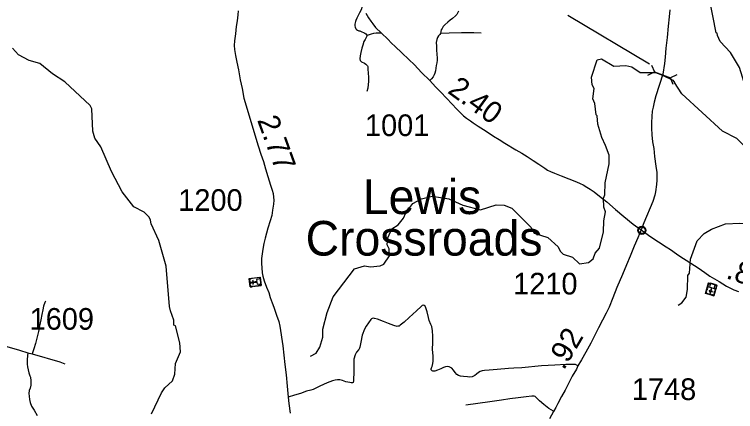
# Model space of a CAD drawing. Extents: x 2290615 to 2522933, y 819489 to 1012715.
# Drawn here: x 2353015 to 2369669, y 938018 to 947195 of the extents above; entities that cross this region are included whole.
import ezdxf

# ---------------------------------------------------------------- set-up
doc = ezdxf.new("R2010")
doc.units = 0
for name, color, linetype in [('Exist Civil Demographics City Label', 7, 'Continuous'), ('Exist Civil Demographics Community CELL', 7, 'Continuous'), ('Exist Cultural Church with Cemetery CELL', 7, 'Continuous'), ('Exist Hydrographic Creek Single Shore', 7, 'Continuous'), ('Exist Hydrographic Misc Water Feature', 7, 'Continuous'), ('Exist Road Non-System Type 51', 7, 'Continuous'), ('Exist Road Secondary Mileage Hundredths English Label', 7, 'Continuous'), ('Exist Road Secondary Structure Pipe CELL', 7, 'Continuous'), ('Exist Road Secondary Structure Pipe Number Label', 7, 'Continuous'), ('Exist Road Secondary Type 51 Attributed', 7, 'Continuous'), ('Exist Road Secondary Type 51 Number Label', 7, 'Continuous')]:
    doc.layers.add(name, color=color, linetype=linetype)

msp = doc.modelspace()

# ---------------------------------------------------------------- linework, layer by layer
at = {"layer": 'Exist Civil Demographics Community CELL'}
msp.add_lwpolyline([(2367426, 942219), (2367427, 942224), (2367428, 942231), (2367431, 942238), (2367434, 942244), (2367438, 942250), (2367441, 942255), (2367445, 942259), (2367450, 942264), (2367455, 942268), (2367461, 942272), (2367466, 942275), (2367471, 942277), (2367476, 942280), (2367482, 942281), (2367486, 942283), (2367491, 942283), (2367495, 942284), (2367502, 942284), (2367506, 942284), (2367512, 942284), (2367517, 942283), (2367521, 942282), (2367526, 942281), (2367532, 942279), (2367538, 942276), (2367545, 942272), (2367550, 942269), (2367555, 942265), (2367558, 942262), (2367562, 942257), (2367566, 942253), (2367569, 942248), (2367572, 942243), (2367575, 942238), (2367577, 942233), (2367578, 942228), (2367580, 942223), (2367581, 942217), (2367581, 942213), (2367582, 942207), (2367581, 942201), (2367581, 942195), (2367580, 942190), (2367578, 942183), (2367576, 942178), (2367574, 942173), (2367571, 942167), (2367568, 942161), (2367564, 942157), (2367560, 942152), (2367555, 942147), (2367550, 942143), (2367545, 942139), (2367540, 942137), (2367533, 942133), (2367526, 942131), (2367520, 942129), (2367514, 942128), (2367509, 942128), (2367505, 942127), (2367499, 942127), (2367495, 942128), (2367489, 942128), (2367483, 942130), (2367479, 942131), (2367474, 942133), (2367469, 942135), (2367465, 942137), (2367458, 942141), (2367453, 942145), (2367448, 942150), (2367443, 942155), (2367440, 942159), (2367437, 942163), (2367433, 942170), (2367431, 942174), (2367430, 942178), (2367427, 942186), (2367426, 942193), (2367425, 942198), (2367425, 942204), (2367425, 942209), (2367425, 942216)], close=True, dxfattribs=at)
for centre, radius in [((2367503, 942206), 94.3), ((2367503, 942207), 76.7)]:
    msp.add_circle(centre, radius, dxfattribs=at)
at = {"layer": 'Exist Cultural Church with Cemetery CELL'}
for points in [[(2358461, 940897), (2358436, 941094), (2358689, 941125), (2358713, 940928)], [(2358619, 941105), (2358576, 941100), (2358574, 941111), (2358617, 941117)], [(2358693, 941093), (2358682, 941091), (2358679, 941113), (2358639, 941108), (2358638, 941119), (2358689, 941125)], [(2358479, 941100), (2358481, 941088), (2358449, 941085), (2358454, 941044), (2358443, 941043), (2358436, 941094)], [(2358452, 940970), (2358445, 941022), (2358457, 941023), (2358463, 940972)], [(2358708, 940971), (2358694, 941082), (2358605, 941071), (2358611, 941020), (2358530, 941011), (2358526, 941043), (2358515, 941042), (2358519, 941009), (2358477, 941004), (2358478, 940993), (2358520, 940998), (2358524, 940965), (2358535, 940966), (2358531, 940999), (2358612, 941009), (2358618, 940960)], [(2358553, 941097), (2358510, 941092), (2358509, 941103), (2358552, 941109)], [(2358709, 940961), (2358698, 940959), (2358701, 940937), (2358661, 940932), (2358662, 940921), (2358713, 940928)], [(2369169, 940696), (2368978, 940750), (2369047, 940995), (2369238, 940941)], [(2369079, 940986), (2369076, 940975), (2369054, 940981), (2369043, 940942), (2369033, 940945), (2369047, 940995)], [(2369197, 940952), (2369089, 940983), (2369064, 940896), (2369113, 940882), (2369091, 940803), (2369059, 940812), (2369056, 940802), (2369088, 940793), (2369077, 940752), (2369088, 940749), (2369099, 940790), (2369131, 940781), (2369134, 940791), (2369102, 940800), (2369124, 940879), (2369172, 940865)], [(2358504, 940902), (2358502, 940913), (2358470, 940909), (2358465, 940950), (2358454, 940948), (2358461, 940897)], [(2358577, 940911), (2358534, 940906), (2358533, 940917), (2358576, 940922)], [(2358644, 940919), (2358601, 940914), (2358600, 940925), (2358643, 940931)], [(2368989, 940791), (2369000, 940788), (2368992, 940757), (2369031, 940746), (2369028, 940736), (2368978, 940750)], [(2369020, 940859), (2369008, 940817), (2368997, 940820), (2369009, 940862)], [(2369038, 940922), (2369026, 940880), (2369015, 940884), (2369027, 940925)], [(2369201, 940809), (2369189, 940767), (2369178, 940770), (2369190, 940812)], [(2369219, 940873), (2369208, 940832), (2369197, 940835), (2369208, 940876)], [(2369207, 940950), (2369203, 940939), (2369225, 940933), (2369214, 940894), (2369224, 940891), (2369238, 940941)], [(2369098, 940716), (2369048, 940730), (2369051, 940741), (2369101, 940727)], [(2369181, 940737), (2369170, 940740), (2369161, 940709), (2369122, 940720), (2369119, 940710), (2369169, 940696)]]:
    msp.add_lwpolyline(points, close=True, dxfattribs=at)
at = {"layer": 'Exist Hydrographic Creek Single Shore'}
for points in [[(2369937, 944157), (2369962, 944191), (2369980, 944674), (2369945, 944824), (2369928, 945421), (2369763, 945969), (2369549, 946318), (2369313, 946571), (2369253, 946706), (2369244, 946761), (2369219, 946770), (2369058, 947601), (2369032, 948342), (2368802, 948610), (2368729, 948694), (2368603, 948757), (2368494, 948794), (2368411, 948829), (2368297, 949001), (2368218, 949025)], [(2356182, 937966), (2356410, 938451), (2356492, 938569), (2356665, 938731), (2356721, 938881), (2356735, 939131), (2356848, 939398), (2356836, 939608), (2356732, 939997), (2356698, 940012), (2356698, 940130), (2356620, 940347), (2356593, 940445), (2356516, 941377), (2356350, 941968), (2356170, 942357), (2356161, 942439), (2356127, 942513), (2356009, 942623), (2355774, 942751), (2355503, 943098), (2355257, 943564), (2355008, 944135), (2354872, 944333), (2354828, 944498), (2354805, 945016), (2354763, 945090), (2354181, 945640), (2353896, 945819), (2353602, 946060), (2353359, 946132), (2353107, 946259), (2352972, 946418)], [(2359849, 939295), (2359981, 939369), (2360071, 939504), (2360135, 939740), (2360141, 939921), (2360237, 940305), (2360374, 940666), (2360866, 941313), (2361098, 941385), (2361240, 941361), (2361465, 941387), (2361548, 941423), (2361679, 941615), (2361667, 941782), (2361626, 941873), (2361641, 942031), (2361730, 942241), (2361878, 942333), (2362002, 942485), (2362057, 942612), (2362214, 942822), (2362413, 942932), (2362662, 942992), (2363046, 942932), (2363372, 942785), (2363782, 942683), (2364139, 942793), (2364323, 942788), (2364498, 942716), (2364937, 942278), (2365014, 942140), (2365331, 942041), (2365575, 941821), (2365618, 941721), (2365686, 941655), (2365903, 941582), (2366063, 941434), (2366271, 941463), (2366379, 941546), (2366427, 941679), (2366525, 941791), (2366621, 942173), (2366626, 942426), (2366665, 942634), (2366623, 942741), (2366620, 942947), (2366653, 943024), (2366657, 943300), (2366752, 943741), (2366750, 943941), (2366664, 944167), (2366578, 944348), (2366491, 944662), (2366472, 944855), (2366447, 944871), (2366419, 945139), (2366375, 945245), (2366406, 945486), (2366355, 945569), (2366345, 945746), (2366472, 946145), (2366573, 946166), (2366858, 946000), (2367133, 946012), (2367275, 945981), (2367468, 945851), (2367818, 945856), (2367982, 945792), (2368220, 945675), (2368261, 945620)], [(2369937, 944157), (2369845, 944180), (2369701, 944328), (2369366, 944498), (2368430, 945359), (2368261, 945620)]]:
    msp.add_lwpolyline(points, dxfattribs=at)
at = {"layer": 'Exist Hydrographic Misc Water Feature'}
msp.add_lwpolyline([(2368344, 940478), (2368427, 940527), (2368525, 940662), (2368556, 940838), (2368569, 941163), (2368601, 941214), (2368630, 941540), (2368783, 941966), (2368947, 942134), (2369113, 942229), (2369436, 942357), (2369769, 942371), (2370136, 942334), (2370253, 942293), (2370411, 942312), (2370535, 942380), (2370619, 942373), (2370803, 942302), (2371036, 942321), (2371285, 942433), (2371458, 942575), (2371635, 943045), (2372126, 943719), (2372108, 943784)], dxfattribs=at)
at = {"layer": 'Exist Road Non-System Type 51'}
for points in [[(2361042, 947376), (2361021, 947303), (2360984, 947229), (2360921, 947106), (2360898, 947058), (2360890, 947028), (2360875, 946972), (2360877, 946934), (2360886, 946898), (2360898, 946862), (2360916, 946844), (2360936, 946834), (2360967, 946819), (2360989, 946813), (2361039, 946794), (2361079, 946778), (2361107, 946761), (2361132, 946743), (2361162, 946707)], [(2363271, 947266), (2363232, 947194), (2363202, 947162), (2363129, 947103), (2363079, 947060)], [(2363079, 947060), (2363022, 947012), (2362955, 946957), (2362919, 946912), (2362892, 946866), (2362872, 946836), (2362861, 946798), (2362853, 946750)], [(2361162, 946707), (2361145, 946675), (2361111, 946613), (2361082, 946566), (2361061, 946484), (2361039, 946416), (2361015, 946312), (2361000, 946235), (2360993, 946165), (2361003, 946129), (2361015, 946114), (2361031, 946098), (2361102, 946067), (2361128, 946045), (2361146, 946031), (2361166, 946005), (2361173, 945990), (2361179, 945932), (2361182, 945840), (2361188, 945742), (2361191, 945648), (2361186, 945578), (2361175, 945490), (2361156, 945410)], [(2361489, 946759), (2361431, 946759), (2361369, 946760), (2361307, 946753), (2361252, 946738), (2361204, 946726), (2361162, 946707)], [(2362853, 946750), (2362837, 946727), (2362810, 946699), (2362788, 946659), (2362771, 946615), (2362756, 946548), (2362759, 946464), (2362764, 946373), (2362771, 946267), (2362774, 946195), (2362775, 946135), (2362771, 946077), (2362756, 946015), (2362745, 945952), (2362736, 945892), (2362726, 945836), (2362711, 945796), (2362687, 945756), (2362650, 945709), (2362606, 945665)], [(2363795, 946759), (2363621, 946771), (2363339, 946773), (2363057, 946764), (2362853, 946750)], [(2353732, 940571), (2353718, 940541), (2353687, 940451), (2353668, 940369), (2353647, 940263), (2353625, 940140), (2353596, 939998), (2353572, 939870), (2353532, 939715), (2353501, 939591), (2353463, 939471), (2353426, 939350)], [(2366029, 939072), (2365974, 939105), (2365924, 939105), (2365746, 939102), (2365497, 939093), (2365187, 939078), (2364734, 939032), (2364546, 939020), (2364422, 939012), (2364164, 938993), (2363979, 938975), (2363867, 938966), (2363815, 938961), (2363771, 938943), (2363735, 938918), (2363688, 938882), (2363650, 938855), (2363620, 938839), (2363588, 938823), (2363535, 938814), (2363475, 938817), (2363388, 938826), (2363320, 938839), (2363274, 938853), (2363234, 938878), (2363195, 938918), (2363155, 938971), (2363118, 939019), (2363088, 939040), (2363052, 939052), (2363012, 939060), (2362972, 939049), (2362926, 939038), (2362866, 939002), (2362789, 938971), (2362723, 938952), (2362681, 938952), (2362665, 938957), (2362651, 938967), (2362639, 938981), (2362637, 938991), (2362642, 939009), (2362648, 939027), (2362660, 939061), (2362679, 939128), (2362684, 939184), (2362685, 939299), (2362671, 939463), (2362677, 939609), (2362675, 939759), (2362670, 939887), (2362651, 939983), (2362634, 940033), (2362589, 940120), (2362574, 940192), (2362545, 940320), (2362513, 940415), (2362499, 940455), (2362477, 940471), (2362453, 940474), (2362429, 940470), (2362405, 940444), (2362302, 940347), (2362130, 940195), (2362012, 940087), (2361926, 940014), (2361903, 939994), (2361873, 939991), (2361851, 939987), (2361779, 940004), (2361656, 940051), (2361539, 940097), (2361397, 940152), (2361331, 940171), (2361305, 940173), (2361279, 940166), (2361263, 940158), (2361247, 940144), (2361190, 940071), (2361139, 939991), (2361098, 939922), (2361049, 939786), (2361011, 939619), (2360995, 939507), (2360981, 939481), (2360967, 939453), (2360916, 939388), (2360887, 939328), (2360856, 939228), (2360850, 939097), (2360850, 938899), (2360847, 938780), (2360848, 938736), (2360844, 938710), (2360839, 938700), (2360835, 938689), (2360823, 938685), (2360811, 938681), (2360795, 938683), (2360761, 938687)], [(2353324, 939375), (2353317, 939305), (2353310, 939225), (2353313, 939115), (2353318, 939051), (2353333, 938979), (2353349, 938917), (2353374, 938846), (2353383, 938812), (2353394, 938728), (2353396, 938680), (2353391, 938628), (2353376, 938562), (2353358, 938505), (2353349, 938439), (2353354, 938374), (2353361, 938294), (2353378, 938230), (2353413, 938146), (2353468, 938051), (2353537, 937930)], [(2360761, 938687), (2360670, 938709), (2360592, 938736), (2360530, 938750), (2360476, 938751), (2360424, 938743), (2360364, 938728), (2360297, 938705), (2360237, 938684), (2360068, 938602), (2359917, 938530), (2359861, 938512), (2359761, 938489), (2359620, 938439), (2359486, 938397), (2359339, 938350)], [(2365462, 938025), (2365355, 938088), (2365242, 938180), (2365137, 938265), (2365090, 938319), (2365056, 938350), (2365040, 938370), (2365015, 938374), (2364965, 938373), (2364836, 938362), (2364650, 938339), (2364452, 938315), (2364261, 938285), (2363995, 938246), (2363720, 938208), (2363442, 938165)]]:
    msp.add_lwpolyline(points, dxfattribs=at)
at = {"layer": 'Exist Road Secondary Structure Pipe CELL'}
for p, q in [((2367728, 946020), (2367794, 945867)), ((2367644, 945793), (2367794, 945867)), ((2367794, 945867), (2368165, 945728)), ((2368315, 945802), (2368165, 945728)), ((2368231, 945575), (2368165, 945728))]:
    msp.add_line(p, q, dxfattribs=at)
at = {"layer": 'Exist Road Secondary Structure Pipe Number Label'}
msp.add_line((2367679, 946048), (2365797, 947167), dxfattribs=at)
at = {"layer": 'Exist Road Secondary Type 51 Attributed'}
for points in [[(2358184, 947279), (2358171, 947185), (2358155, 947049), (2358138, 946915), (2358122, 946749), (2358096, 946586), (2358087, 946474), (2358094, 946386), (2358118, 946247), (2358150, 946095), (2358188, 945916), (2358231, 945680), (2358271, 945483), (2358312, 945259), (2358645, 944160), (2358704, 943962), (2358764, 943797), (2358812, 943624), (2358870, 943450), (2358932, 943253), (2358967, 943132), (2358988, 943056), (2359001, 942974), (2359004, 942900), (2358997, 942808), (2358973, 942670), (2358956, 942552), (2358922, 942423), (2358870, 942255), (2358809, 942024), (2358776, 941902), (2358752, 941768), (2358735, 941663), (2358719, 941557), (2358720, 941443), (2358725, 941343), (2358735, 941227), (2358749, 941150), (2358783, 941040), (2358839, 940889), (2358888, 940769), (2358923, 940654), (2358967, 940534), (2359004, 940429), (2359066, 940248), (2359118, 940102), (2359145, 939991), (2359211, 939536), (2359258, 939108), (2359287, 938865), (2359312, 938603), (2359339, 938350), (2359353, 938204), (2359379, 937980)], [(2368147, 947303), (2368133, 947139), (2368112, 946923), (2368087, 946659), (2368060, 946414), (2368045, 946204), (2368030, 946058), (2367990, 945815), (2367827, 945310), (2367787, 945171), (2367765, 945053), (2367746, 944963), (2367733, 944835), (2367729, 944699), (2367726, 944565), (2367736, 944411), (2367752, 944251), (2367778, 944099), (2367798, 943908), (2367831, 943692), (2367849, 943544), (2367850, 943452), (2367849, 943365), (2367842, 943262), (2367816, 943098), (2367801, 943022), (2367759, 942874), (2367551, 942381), (2367487, 942219)], [(2361134, 947225), (2361191, 947119), (2361242, 947042), (2361291, 946975), (2361354, 946895), (2361489, 946759), (2361639, 946625), (2361726, 946534), (2361807, 946453), (2361961, 946309), (2362122, 946155), (2362252, 946026), (2362418, 945855), (2362606, 945665), (2362738, 945525), (2362859, 945402), (2362995, 945260), (2363123, 945123), (2363226, 945013), (2363315, 944920), (2363386, 944854), (2363458, 944797), (2363545, 944734), (2363612, 944689), (2363721, 944612), (2363848, 944536), (2363954, 944467), (2364079, 944385), (2364212, 944301), (2364343, 944220), (2364595, 944067), (2364730, 943987), (2364857, 943910), (2364994, 943818), (2365125, 943734), (2365262, 943639), (2365326, 943596), (2365397, 943563), (2365487, 943524), (2365638, 943464), (2365996, 943328), (2366082, 943291), (2366146, 943260), (2366231, 943207), (2366312, 943156), (2366404, 943093), (2366525, 942995), (2366693, 942863), (2366899, 942691), (2367089, 942528), (2367303, 942350), (2367487, 942219)], [(2367487, 942219), (2367409, 942032), (2367327, 941839), (2367238, 941612), (2367152, 941411), (2367055, 941185), (2366929, 940888), (2366832, 940649), (2366746, 940430), (2366682, 940293), (2366596, 940130), (2366506, 939955), (2366416, 939780), (2366328, 939601), (2366207, 939390), (2366111, 939211), (2366029, 939072), (2365992, 938999), (2365896, 938836), (2365812, 938667), (2365732, 938514), (2365651, 938363), (2365563, 938204), (2365518, 938114), (2365465, 938023), (2365372, 937850)], [(2367487, 942219), (2367575, 942156), (2367712, 942059), (2368064, 941824), (2368166, 941761), (2368307, 941664), (2368402, 941592), (2368524, 941516), (2368637, 941446), (2368808, 941338), (2368957, 941231), (2369078, 941149), (2369184, 941083), (2369288, 941022), (2369374, 940966), (2369459, 940914), (2369537, 940876), (2369628, 940832), (2369734, 940796)], [(2350148, 940302), (2350274, 940270), (2351891, 939791), (2353133, 939436), (2353324, 939375), (2353426, 939350), (2354066, 939164), (2354179, 939123)]]:
    msp.add_lwpolyline(points, dxfattribs=at)

# ---------------------------------------------------------------- texts
at = {"layer": 'Exist Civil Demographics City Label'}
for s, p in [('Lewis', (2361061, 942582)), ('Crossroads', (2359740, 941622))]:
    msp.add_text(s, height=800, rotation=360, dxfattribs=at).set_placement(p)
at = {"layer": 'Exist Road Secondary Mileage Hundredths English Label'}
for s, rotation, p in [('2.40', 324.0115, (2362995, 945396)), ('2.77', 289.964, (2358615, 944756)), ('.80', 341.8635, (2369427, 941104)), ('.92', 59.5185, (2365701, 938957))]:
    msp.add_text(s, height=500, rotation=rotation, dxfattribs=at).set_placement(p)
at = {"layer": 'Exist Road Secondary Type 51 Number Label'}
for s, p in [('1001', (2361110, 944384)), ('1200', (2356798, 942656)), ('1210', (2364532, 940724))]:
    msp.add_text(s, height=500, rotation=360, dxfattribs=at).set_placement(p)
for s, p in [('1609', (2353365, 939910)), ('1748', (2367273, 938285))]:
    msp.add_text(s, height=500, dxfattribs=at).set_placement(p)

doc.saveas('drawing.dxf')
